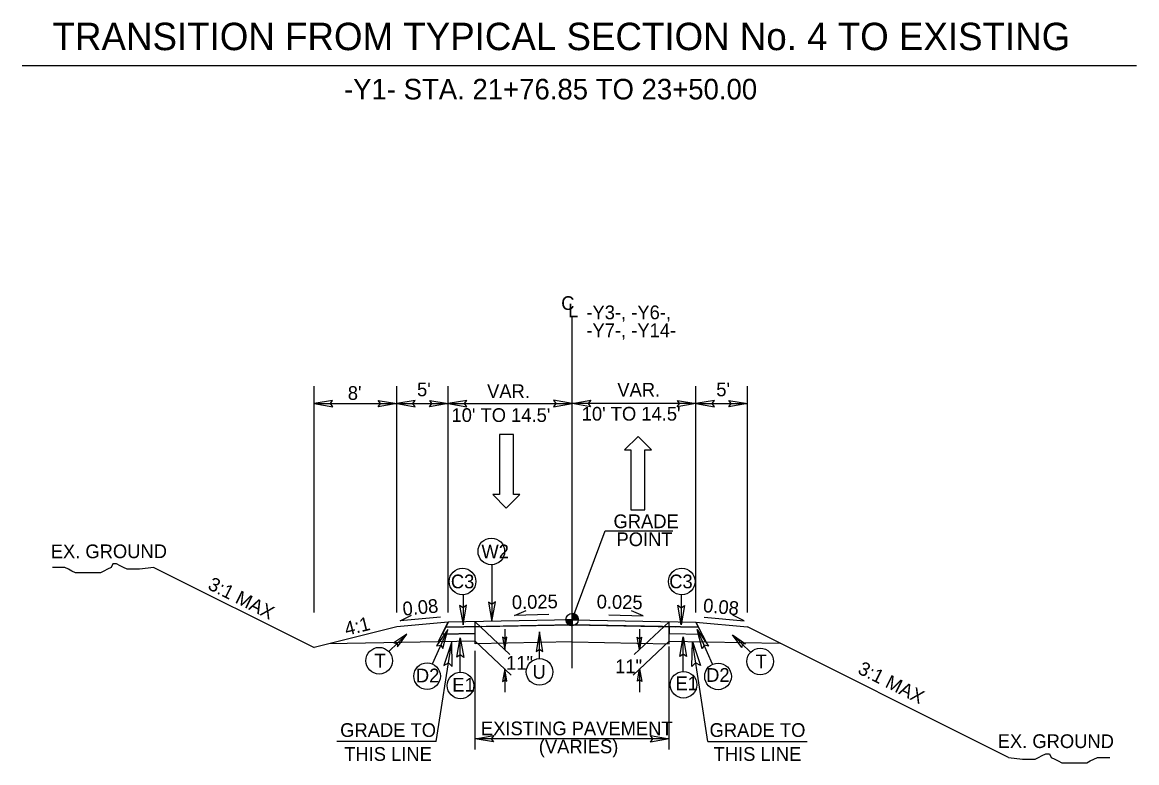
# Model space of a CAD drawing. Extents: x 2320980 to 2456309, y 595047 to 606177.
# Drawn here: x 2455768 to 2455876, y 596581.3 to 596653.1 of the extents above; entities that cross this region are included whole.
import ezdxf

# ---------------------------------------------------------------- set-up
doc = ezdxf.new("R2010")
doc.units = 0
for name, color, linetype in [('Old_Level_1', 7, 'Continuous'), ('Old_Level_11', 7, 'Continuous'), ('Old_Level_2', 7, 'Continuous'), ('Old_Level_20', 7, 'Continuous'), ('Old_Level_21', 7, 'Continuous'), ('Old_Level_3', 7, 'Continuous'), ('Prop Dimension', 7, 'Continuous'), ('Prop Dimension Text', 7, 'Continuous'), ('Prop Lane Arrow CELL', 7, 'Continuous'), ('Prop Terminator CELL', 7, 'Continuous'), ('Typical Grade Point Symbol CELL', 7, 'Continuous'), ('Typical ID Circle CELL', 7, 'Continuous'), ('Typical Pavement Slope CELL', 7, 'Continuous'), ('Typical Pavement Slope Information CELL', 7, 'Continuous'), ('Typical Slope Point Local CELL', 7, 'Continuous'), ('Typical Terminator CELL', 7, 'Continuous')]:
    doc.layers.add(name, color=color, linetype=linetype)

msp = doc.modelspace()

# ---------------------------------------------------------------- linework, layer by layer
at = {"layer": 'Old_Level_1'}
for p, q in [((2455821.32, 596595.19), (2455824.53, 596603.79)), ((2455824.53, 596603.79), (2455831.07, 596603.79)), ((2455809.32, 596594.94), (2455804.32, 596594.48)), ((2455811.91, 596593.12), (2455811.91, 596594.99)), ((2455830.72, 596593.12), (2455830.72, 596594.99)), ((2455833.32, 596594.94), (2455838.32, 596594.48)), ((2455811.91, 596592.84), (2455811.91, 596593.12)), ((2455821.32, 596593.03), (2455811.91, 596592.84)), ((2455821.32, 596593.03), (2455830.72, 596592.85)), ((2455830.72, 596592.85), (2455830.72, 596593.12))]:
    msp.add_line(p, q, dxfattribs=at)
at = {"layer": 'Old_Level_11'}
for points in [[(2455809.71, 596590.64), (2455809.67, 596593.07), (2455808.88, 596590.76), (2455809.34, 596591)], [(2455832.93, 596590.64), (2455832.97, 596593.07), (2455833.76, 596590.76), (2455833.29, 596591)]]:
    msp.add_lwpolyline(points, close=True, dxfattribs=at)
at = {"layer": 'Old_Level_21'}
for p, q in [((2455796.32, 596595.87), (2455796.32, 596617.84)), ((2455804.32, 596595.87), (2455804.32, 596617.84)), ((2455809.32, 596595.87), (2455809.32, 596617.84)), ((2455833.32, 596595.87), (2455833.32, 596617.84)), ((2455838.32, 596595.87), (2455838.32, 596617.84)), ((2455796.32, 596616.15), (2455804.32, 596616.15)), ((2455804.32, 596616.15), (2455809.32, 596616.15)), ((2455809.32, 596616.15), (2455821.32, 596616.15)), ((2455833.32, 596616.15), (2455821.32, 596616.15)), ((2455833.32, 596616.15), (2455838.32, 596616.15)), ((2455808.15, 596583.36), (2455809.67, 596593.07)), ((2455830.72, 596582.61), (2455830.72, 596592.6)), ((2455834.48, 596583.36), (2455832.97, 596593.07)), ((2455811.91, 596582.61), (2455811.91, 596592.16)), ((2455808.15, 596583.36), (2455798.53, 596583.36)), ((2455830.72, 596583.64), (2455811.91, 596583.64)), ((2455834.48, 596583.36), (2455844.1, 596583.36))]:
    msp.add_line(p, q, dxfattribs=at)
at = {"layer": 'Old_Level_3'}
for p, q in [((2455768.03, 596648.91), (2455876.03, 596648.91)), ((2455821.32, 596594.7), (2455811.32, 596594.5)), ((2455821.32, 596594.7), (2455831.32, 596594.5))]:
    msp.add_line(p, q, dxfattribs=at)
at = {"layer": 'Prop Dimension'}
for p, q in [((2455811.91, 596594.99), (2455815.29, 596591.81)), ((2455830.72, 596594.99), (2455827.34, 596591.81)), ((2455814.79, 596594.28), (2455814.79, 596592.28)), ((2455827.84, 596594.28), (2455827.84, 596592.28)), ((2455811.91, 596593.12), (2455815.42, 596589.81)), ((2455830.72, 596593.12), (2455827.22, 596589.81)), ((2455814.79, 596590.41), (2455814.79, 596588.15)), ((2455827.85, 596590.41), (2455827.85, 596588.15))]:
    msp.add_line(p, q, dxfattribs=at)
at = {"layer": 'Prop Dimension Text'}
for p, q in [((2455821.32, 596590.49), (2455821.32, 596624.51)), ((2455803.55, 596592.11), (2455805.31, 596593.79)), ((2455838.61, 596592.03), (2455836.85, 596593.71))]:
    msp.add_line(p, q, dxfattribs=at)
for points in [[(2455819.06, 596595.68), (2455815.74, 596595.59), (2455816.88, 596596.07)], [(2455824.87, 596595.65), (2455828.2, 596595.56), (2455827.06, 596596.05)], [(2455808.55, 596595.43), (2455804.66, 596595.06), (2455805.76, 596595.62)], [(2455834.11, 596595.44), (2455838, 596595.07), (2455836.9, 596595.63)]]:
    msp.add_lwpolyline(points, dxfattribs=at)
for centre in [(2455813.49, 596601.81), (2455810.7, 596598.89), (2455831.94, 596598.89), (2455802.62, 596591.21), (2455839.55, 596591.14), (2455807.26, 596589.71), (2455818.17, 596590.12), (2455835.46, 596589.69), (2455810.5, 596588.8), (2455832.11, 596588.88)]:
    msp.add_circle(centre, 1.29, dxfattribs=at)
at = {"layer": 'Prop Lane Arrow CELL'}
for p, q in [((2455814.27, 596613.13), (2455814.27, 596607.32)), ((2455815.64, 596613.13), (2455814.27, 596613.13)), ((2455815.64, 596607.32), (2455815.64, 596613.13)), ((2455827.71, 596612.96), (2455826.38, 596611.65)), ((2455829, 596611.65), (2455827.71, 596612.96)), ((2455826.38, 596611.65), (2455827.01, 596611.65)), ((2455827.01, 596611.65), (2455827.01, 596605.83)), ((2455828.38, 596605.83), (2455828.38, 596611.65)), ((2455828.38, 596611.65), (2455829, 596611.65)), ((2455814.27, 596607.32), (2455813.64, 596607.32)), ((2455813.64, 596607.32), (2455814.93, 596606.01)), ((2455814.93, 596606.01), (2455816.26, 596607.32)), ((2455816.26, 596607.32), (2455815.64, 596607.32)), ((2455827.01, 596605.83), (2455828.38, 596605.83))]:
    msp.add_line(p, q, dxfattribs=at)
at = {"layer": 'Prop Terminator CELL'}
for points in [[(2455814.58, 596593.48), (2455814.79, 596592.28), (2455815, 596593.49), (2455814.79, 596593.33)], [(2455828.05, 596593.48), (2455827.84, 596592.28), (2455827.63, 596593.49), (2455827.84, 596593.33)], [(2455814.99, 596589.21), (2455814.79, 596590.41), (2455814.58, 596589.2), (2455814.79, 596589.35)], [(2455827.64, 596589.21), (2455827.85, 596590.41), (2455828.06, 596589.2), (2455827.85, 596589.35)]]:
    msp.add_lwpolyline(points, close=True, dxfattribs=at)
at = {"layer": 'Typical Grade Point Symbol CELL'}
for p, q in [((2455820.72, 596595.19), (2455821.32, 596595.19)), ((2455821.31, 596594.59), (2455821.32, 596595.19)), ((2455821.32, 596595.19), (2455821.31, 596594.59)), ((2455821.32, 596595.19), (2455821.32, 596595.78)), ((2455821.91, 596595.19), (2455821.32, 596595.19))]:
    msp.add_line(p, q, dxfattribs=at)
for points in [[(2455820.72, 596595.19), (2455820.72, 596595.12)], [(2455820.74, 596595.19), (2455820.74, 596595.05)], [(2455820.75, 596595.19), (2455820.75, 596595.01)], [(2455820.76, 596595.19), (2455820.76, 596594.97)], [(2455820.77, 596595.19), (2455820.77, 596594.95)], [(2455820.78, 596595.19), (2455820.78, 596594.92)], [(2455820.8, 596595.19), (2455820.8, 596594.9)], [(2455820.81, 596595.19), (2455820.81, 596594.88)], [(2455820.82, 596595.19), (2455820.82, 596594.86)], [(2455820.83, 596595.19), (2455820.83, 596594.84)], [(2455820.84, 596595.19), (2455820.84, 596594.83)], [(2455820.85, 596595.19), (2455820.85, 596594.81)], [(2455820.87, 596595.19), (2455820.87, 596594.8)], [(2455820.88, 596595.19), (2455820.88, 596594.78)], [(2455820.89, 596595.19), (2455820.89, 596594.77)], [(2455820.9, 596595.19), (2455820.9, 596594.76)], [(2455820.91, 596595.19), (2455820.91, 596594.75)], [(2455820.93, 596595.19), (2455820.93, 596594.74)], [(2455820.94, 596595.19), (2455820.94, 596594.73)], [(2455820.95, 596595.19), (2455820.95, 596594.72)], [(2455820.96, 596595.19), (2455820.96, 596594.71)], [(2455820.97, 596595.19), (2455820.97, 596594.7)], [(2455820.99, 596595.19), (2455820.99, 596594.69)], [(2455821, 596595.19), (2455821, 596594.68)], [(2455821.01, 596595.19), (2455821.01, 596594.68)], [(2455821.02, 596595.19), (2455821.02, 596594.67)], [(2455821.03, 596595.19), (2455821.03, 596594.66)], [(2455821.05, 596595.19), (2455821.05, 596594.66)], [(2455821.06, 596595.19), (2455821.06, 596594.65)], [(2455821.07, 596595.19), (2455821.07, 596594.65)], [(2455821.08, 596595.19), (2455821.08, 596594.64)], [(2455821.09, 596595.19), (2455821.09, 596594.63)], [(2455821.1, 596595.19), (2455821.1, 596594.63)], [(2455821.12, 596595.19), (2455821.12, 596594.63)], [(2455821.13, 596595.19), (2455821.13, 596594.62)], [(2455821.14, 596595.19), (2455821.14, 596594.62)], [(2455821.15, 596595.19), (2455821.15, 596594.61)], [(2455821.16, 596595.19), (2455821.16, 596594.61)], [(2455821.18, 596595.19), (2455821.18, 596594.61)], [(2455821.19, 596595.19), (2455821.19, 596594.61)], [(2455821.2, 596595.19), (2455821.2, 596594.6)], [(2455821.21, 596595.19), (2455821.21, 596594.6)], [(2455821.22, 596595.19), (2455821.22, 596594.6)], [(2455821.24, 596595.19), (2455821.24, 596594.6)], [(2455821.25, 596595.19), (2455821.25, 596594.6)], [(2455821.26, 596595.19), (2455821.26, 596594.59)], [(2455821.27, 596595.19), (2455821.27, 596594.59)], [(2455821.28, 596595.19), (2455821.28, 596594.59)], [(2455821.3, 596595.19), (2455821.3, 596594.59)], [(2455821.31, 596595.19), (2455821.31, 596594.59), (2455821.31, 596594.59)], [(2455821.32, 596595.78), (2455821.32, 596595.78), (2455821.32, 596595.19)], [(2455821.33, 596595.78), (2455821.33, 596595.19)], [(2455821.35, 596595.78), (2455821.35, 596595.19)], [(2455821.36, 596595.78), (2455821.36, 596595.19)], [(2455821.37, 596595.78), (2455821.37, 596595.19)], [(2455821.38, 596595.78), (2455821.38, 596595.19)], [(2455821.39, 596595.78), (2455821.39, 596595.19)], [(2455821.4, 596595.78), (2455821.4, 596595.19)], [(2455821.42, 596595.77), (2455821.42, 596595.19)], [(2455821.43, 596595.77), (2455821.43, 596595.19)], [(2455821.44, 596595.77), (2455821.44, 596595.19)], [(2455821.45, 596595.77), (2455821.45, 596595.19)], [(2455821.46, 596595.76), (2455821.46, 596595.19)], [(2455821.48, 596595.76), (2455821.48, 596595.19)], [(2455821.49, 596595.76), (2455821.49, 596595.19)], [(2455821.5, 596595.75), (2455821.5, 596595.19)], [(2455821.51, 596595.75), (2455821.51, 596595.19)], [(2455821.52, 596595.74), (2455821.52, 596595.19)], [(2455821.54, 596595.74), (2455821.54, 596595.19)], [(2455821.55, 596595.73), (2455821.55, 596595.19)], [(2455821.56, 596595.73), (2455821.56, 596595.19)], [(2455821.57, 596595.72), (2455821.57, 596595.19)], [(2455821.58, 596595.72), (2455821.58, 596595.19)], [(2455821.6, 596595.71), (2455821.6, 596595.19)], [(2455821.61, 596595.7), (2455821.61, 596595.19)], [(2455821.62, 596595.7), (2455821.62, 596595.19)], [(2455821.63, 596595.69), (2455821.63, 596595.19)], [(2455821.64, 596595.68), (2455821.64, 596595.19)], [(2455821.65, 596595.68), (2455821.65, 596595.19)], [(2455821.67, 596595.67), (2455821.67, 596595.19)], [(2455821.68, 596595.66), (2455821.68, 596595.19)], [(2455821.69, 596595.65), (2455821.69, 596595.19)], [(2455821.7, 596595.64), (2455821.7, 596595.19)], [(2455821.71, 596595.63), (2455821.71, 596595.19)], [(2455821.73, 596595.62), (2455821.73, 596595.19)], [(2455821.74, 596595.61), (2455821.74, 596595.19)], [(2455821.75, 596595.59), (2455821.75, 596595.19)], [(2455821.76, 596595.58), (2455821.76, 596595.19)], [(2455821.77, 596595.57), (2455821.77, 596595.19)], [(2455821.79, 596595.55), (2455821.79, 596595.19)], [(2455821.8, 596595.54), (2455821.8, 596595.19)], [(2455821.81, 596595.52), (2455821.81, 596595.19)], [(2455821.82, 596595.5), (2455821.82, 596595.19)], [(2455821.83, 596595.48), (2455821.83, 596595.19)], [(2455821.85, 596595.46), (2455821.85, 596595.19)], [(2455821.86, 596595.43), (2455821.86, 596595.19)], [(2455821.87, 596595.41), (2455821.87, 596595.19)], [(2455821.88, 596595.37), (2455821.88, 596595.19)], [(2455821.89, 596595.33), (2455821.89, 596595.19)], [(2455821.9, 596595.27), (2455821.9, 596595.19)]]:
    msp.add_lwpolyline(points, dxfattribs=at)
msp.add_circle((2455821.32, 596595.19), 0.595, dxfattribs=at)
for start, end in [(179.9905, 269.9905), (359.9905, 89.9905)]:
    msp.add_arc((2455821.32, 596595.19), 0.595, start, end, dxfattribs=at)
at = {"layer": 'Typical ID Circle CELL'}
for p, q in [((2455813.54, 596600.52), (2455813.54, 596595)), ((2455810.75, 596597.62), (2455810.75, 596594.68)), ((2455831.88, 596597.62), (2455831.88, 596594.68)), ((2455807.79, 596590.89), (2455809.27, 596594.2)), ((2455818.16, 596591.41), (2455818.16, 596594)), ((2455834.94, 596590.87), (2455833.46, 596594.18)), ((2455810.47, 596590.1), (2455810.47, 596593.43)), ((2455832.09, 596590.18), (2455832.09, 596593.52))]:
    msp.add_line(p, q, dxfattribs=at)
at = {"layer": 'Typical Pavement Slope CELL'}
for p, q in [((2455808.33, 596593.05), (2455809.32, 596594.94)), ((2455809.32, 596594.94), (2455809.07, 596594.46)), ((2455821.32, 596595.18), (2455809.32, 596594.94)), ((2455821.32, 596595.18), (2455809.32, 596594.94)), ((2455821.32, 596595.18), (2455833.32, 596594.94)), ((2455821.32, 596595.18), (2455833.32, 596594.94)), ((2455821.32, 596594.7), (2455821.32, 596595.18)), ((2455821.32, 596594.7), (2455821.32, 596595.18)), ((2455833.32, 596594.94), (2455833.57, 596594.46)), ((2455834.31, 596593.05), (2455833.32, 596594.94)), ((2455809.07, 596594.46), (2455808.71, 596593.77)), ((2455811.91, 596593.84), (2455808.71, 596593.77)), ((2455808.71, 596593.77), (2455811.91, 596593.84)), ((2455809.07, 596594.46), (2455821.32, 596594.7)), ((2455812.57, 596594.53), (2455809.07, 596594.46)), ((2455811.32, 596594.5), (2455809.07, 596594.46)), ((2455811.91, 596594.52), (2455811.32, 596594.5)), ((2455811.91, 596593.84), (2455811.91, 596594.52)), ((2455833.57, 596594.46), (2455821.32, 596594.7)), ((2455830.07, 596594.53), (2455833.57, 596594.46)), ((2455830.72, 596594.52), (2455830.72, 596593.84)), ((2455830.72, 596593.84), (2455833.93, 596593.77)), ((2455830.72, 596593.84), (2455833.93, 596593.77)), ((2455833.93, 596593.77), (2455833.57, 596594.46)), ((2455811.91, 596593.12), (2455797.75, 596592.83)), ((2455830.72, 596593.12), (2455841.47, 596592.9))]:
    msp.add_line(p, q, dxfattribs=at)
msp.add_lwpolyline([(2455833.57, 596594.46), (2455831.32, 596594.5), (2455830.72, 596594.52)], dxfattribs=at)
at = {"layer": 'Typical Slope Point Local CELL'}
for p, q in [((2455780.78, 596600.24), (2455796.32, 596592.48)), ((2455804.32, 596594.48), (2455796.32, 596592.48)), ((2455863.6, 596581.83), (2455838.32, 596594.48))]:
    msp.add_line(p, q, dxfattribs=at)
for points in [[(2455780.78, 596600.24), (2455779.4, 596600.07), (2455779.06, 596600.07), (2455778.54, 596600.07), (2455778.2, 596600.07), (2455777.85, 596600.24), (2455777.51, 596600.42), (2455777.16, 596600.59), (2455776.82, 596600.59), (2455776.64, 596600.24), (2455776.3, 596600.07), (2455775.95, 596599.9), (2455775.61, 596599.73), (2455775.26, 596599.73), (2455774.92, 596599.73), (2455774.57, 596599.73), (2455774.23, 596599.73), (2455773.88, 596599.73), (2455773.54, 596599.73), (2455773.19, 596599.73), (2455772.85, 596599.9), (2455772.51, 596600.07), (2455772.16, 596600.24), (2455771.64, 596600.24), (2455771.3, 596600.24), (2455770.95, 596600.24)], [(2455863.6, 596581.83), (2455864.98, 596581.66), (2455865.33, 596581.66), (2455865.84, 596581.66), (2455866.19, 596581.66), (2455866.53, 596581.83), (2455866.88, 596582.01), (2455867.22, 596582.18), (2455867.57, 596582.18), (2455867.74, 596581.83), (2455868.09, 596581.66), (2455868.43, 596581.49), (2455868.78, 596581.32), (2455869.12, 596581.32), (2455869.47, 596581.32), (2455869.81, 596581.32), (2455870.16, 596581.32), (2455870.5, 596581.32), (2455870.85, 596581.32), (2455871.19, 596581.32), (2455871.54, 596581.49), (2455871.88, 596581.66), (2455872.23, 596581.83), (2455872.74, 596581.83), (2455873.09, 596581.83), (2455873.43, 596581.83)]]:
    msp.add_lwpolyline(points, dxfattribs=at)
at = {"layer": 'Typical Terminator CELL'}
for points in [[(2455798.11, 596616.45), (2455796.32, 596616.15), (2455798.12, 596615.83), (2455797.89, 596616.15)], [(2455802.52, 596616.45), (2455804.32, 596616.15), (2455802.51, 596615.83), (2455802.74, 596616.15)], [(2455806.11, 596616.45), (2455804.32, 596616.15), (2455806.12, 596615.83), (2455805.89, 596616.15)], [(2455807.52, 596616.45), (2455809.32, 596616.15), (2455807.51, 596615.83), (2455807.74, 596616.15)], [(2455811.11, 596616.45), (2455809.32, 596616.15), (2455811.12, 596615.83), (2455810.89, 596616.15)], [(2455819.52, 596615.84), (2455821.32, 596616.15), (2455819.51, 596616.46), (2455819.74, 596616.15)], [(2455823.11, 596615.84), (2455821.32, 596616.15), (2455823.12, 596616.46), (2455822.89, 596616.15)], [(2455831.52, 596616.45), (2455833.32, 596616.15), (2455831.51, 596615.83), (2455831.74, 596616.15)], [(2455835.11, 596616.45), (2455833.32, 596616.15), (2455835.12, 596615.83), (2455834.89, 596616.15)], [(2455836.52, 596616.45), (2455838.32, 596616.15), (2455836.51, 596615.83), (2455836.74, 596616.15)], [(2455813.22, 596596.9), (2455813.54, 596595), (2455813.88, 596596.91), (2455813.54, 596596.67)], [(2455810.42, 596596.57), (2455810.75, 596594.68), (2455811.09, 596596.58), (2455810.75, 596596.34)], [(2455832.21, 596596.57), (2455831.88, 596594.68), (2455831.55, 596596.58), (2455831.88, 596596.34)], [(2455804.41, 596592.57), (2455805.31, 596593.79), (2455804.04, 596592.94), (2455804.36, 596592.88)], [(2455808.8, 596592.38), (2455809.28, 596594.24), (2455808.19, 596592.64), (2455808.6, 596592.72)], [(2455818.49, 596592.1), (2455818.16, 596594), (2455817.82, 596592.09), (2455818.16, 596592.33)], [(2455833.92, 596592.36), (2455833.45, 596594.22), (2455834.53, 596592.62), (2455834.13, 596592.7)], [(2455837.76, 596592.49), (2455836.85, 596593.71), (2455838.13, 596592.86), (2455837.8, 596592.8)], [(2455810.14, 596591.54), (2455810.47, 596593.43), (2455810.81, 596591.53), (2455810.47, 596591.77)], [(2455831.76, 596591.62), (2455832.09, 596593.52), (2455832.42, 596591.61), (2455832.09, 596591.85)], [(2455813.71, 596583.33), (2455811.91, 596583.64), (2455813.72, 596583.96), (2455813.49, 596583.64)], [(2455828.93, 596583.95), (2455830.72, 596583.64), (2455828.92, 596583.32), (2455829.15, 596583.64)]]:
    msp.add_lwpolyline(points, close=True, dxfattribs=at)

# ---------------------------------------------------------------- texts
at = {"layer": 'Old_Level_1'}
for s, p in [('GRADE', (2455825.33, 596604.06)), ('POINT', (2455825.62, 596602.32))]:
    msp.add_text(s, height=1.33, dxfattribs=at).set_placement(p)
for rotation, p in [(0.0897, (2455770.79, 596601.14)), (359.9103, (2455862.56, 596582.75))]:
    msp.add_text('EX. GROUND', height=1.33, rotation=rotation, dxfattribs=at).set_placement(p)
at = {"layer": 'Old_Level_2'}
for s, height, p in [('TRANSITION FROM TYPICAL SECTION No. 4 TO EXISTING', 2.66, (2455770.97, 596650.41)), ('-Y1- STA. 21+76.85 TO 23+50.00', 1.995, (2455799.21, 596645.63))]:
    msp.add_text(s, height=height, dxfattribs=at).set_placement(p)
at = {"layer": 'Old_Level_20'}
for s, p in [('W2', (2455812.53, 596601.14)), ('C3', (2455809.57, 596598.23)), ('C3', (2455830.73, 596598.23)), ('T', (2455802.16, 596590.55)), ('T', (2455839.11, 596590.47)), ('D2', (2455806.18, 596589.11)), ('U', (2455817.48, 596589.46)), ('D2', (2455834.31, 596589.16)), ('E1', (2455809.71, 596588.21)), ('E1', (2455831.33, 596588.35))]:
    msp.add_text(s, height=1.33, dxfattribs=at).set_placement(p)
at = {"layer": 'Old_Level_21'}
for s, rotation, p in [('C', 0.0002, (2455820.26, 596625.22)), ('L', 0.0002, (2455820.92, 596624.51)), ('3:1 MAX', 333.4349, (2455785.92, 596598.2)), ('0.08', 5.3417, (2455804.95, 596595.57)), ('0.025', 1.1456, (2455815.49, 596596.21)), ('0.025', 358.8544, (2455823.69, 596596.28)), ('0.08', 354.6583, (2455833.97, 596595.93)), ('3:1 MAX', 333.4341, (2455848.91, 596590.02))]:
    msp.add_text(s, height=1.33, rotation=rotation, dxfattribs=at).set_placement(p)
for s, p in [('-Y3-, -Y6-,', (2455822.7, 596624.32)), ('-Y7-, -Y14-', (2455822.7, 596622.58)), ("8'", (2455799.58, 596616.5)), ("5'", (2455806.29, 596616.85)), ('VAR.', (2455813.08, 596616.68)), ('VAR.', (2455825.7, 596616.82)), ("5'", (2455835.29, 596616.85)), ("10' TO 14.5'", (2455809.63, 596614.36)), ("10' TO 14.5'", (2455822.25, 596614.49)), ('GRADE TO', (2455798.84, 596583.82)), ('EXISTING PAVEMENT', (2455812.48, 596583.98)), ('GRADE TO', (2455834.64, 596583.82)), ('THIS LINE', (2455799.23, 596581.5)), ('(VARIES)', (2455818.09, 596582.23)), ('THIS LINE', (2455835.03, 596581.5))]:
    msp.add_text(s, height=1.33, dxfattribs=at).set_placement(p)
at = {"layer": 'Typical Pavement Slope Information CELL'}
for p in [(2455814.92, 596590.34), (2455825.49, 596590)]:
    msp.add_text('11"', height=1.33, dxfattribs=at).set_placement(p)
at = {"layer": 'Typical Slope Point Local CELL'}
msp.add_text('4:1', height=1.33, rotation=14.0362, dxfattribs=at).set_placement((2455799.45, 596593.62))

doc.saveas('drawing.dxf')
